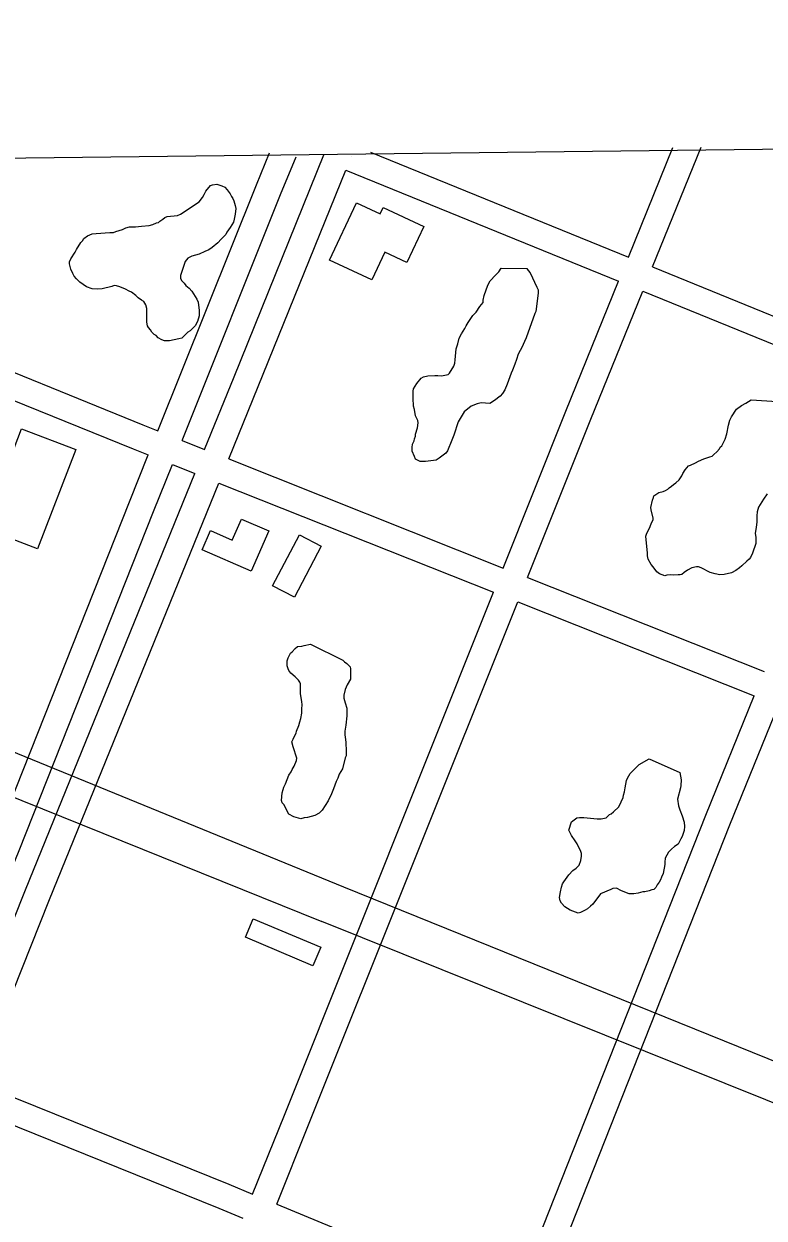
# Model space of a CAD drawing. Extents: x 3677843 to 3715951, y 511991 to 537744.
# Drawn here: x 3700134 to 3700987, y 534574 to 535951 of the extents above; entities that cross this region are included whole.
import ezdxf

# ---------------------------------------------------------------- set-up
doc = ezdxf.new("R2010")
doc.units = 0
for name, color, linetype in [('V-BLDG-OTLN', 7, 'Continuous'), ('V-GRID-FRAM', 7, 'Continuous'), ('V-ROAD-CNTR', 7, 'Continuous'), ('V-SITE-VEGE', 7, 'Continuous')]:
    doc.layers.add(name, color=color, linetype=linetype)

msp = doc.modelspace()

# ---------------------------------------------------------------- linework, layer by layer
at = {"layer": 'V-BLDG-OTLN'}
for points in [[(3700486.2, 535678.6), (3700517.3, 535744.6), (3700544.5, 535731.8), (3700548, 535739.3), (3700594.9, 535717.2), (3700575.4, 535675.7), (3700550.1, 535687.6), (3700535.1, 535655.7)], [(3700087.3, 535369.8), (3700131.3, 535484.3), (3700193.8, 535460.3), (3700149.8, 535345.8)], [(3700416.2, 535366.5), (3700396.1, 535320.2), (3700339.4, 535344.8), (3700348.9, 535366.8), (3700374.2, 535355.9), (3700384.7, 535380.2)], [(3700476.7, 535348.8), (3700445.7, 535290), (3700420.5, 535303.3), (3700451.5, 535362)], [(3700467.1, 534865.3), (3700389.4, 534898.3), (3700398.4, 534919.5), (3700476.1, 534886.5)]]:
    msp.add_lwpolyline(points, close=True, dxfattribs=at)
at = {"layer": 'V-GRID-FRAM'}
msp.add_lwpolyline([(3681899.6, 535587.1), (3713561.2, 535950.9), (3713778.1, 517769.3), (3682100.6, 517405.3), (3681899.6, 535587.1)], dxfattribs=at)
at = {"layer": 'V-ROAD-CNTR'}
for points in [[(3700830.6, 535682.1), (3700881.8, 535808.5)], [(3700858.4, 535670.8), (3700914.3, 535808.9)], [(3700288.4, 535481.8), (3700402.1, 535765.4), (3700417.2, 535802.2)], [(3700316.3, 535470.7), (3700429.9, 535754.1), (3700447.7, 535797.7)], [(3700342.2, 535460.5), (3700376.2, 535544.1), (3700479.7, 535800.1)], [(3700511.4, 535798.4), (3700511.4, 535798.4)], [(3700533.4, 535803.1), (3700830.6, 535682.1)], [(3700370.1, 535449.4), (3700404, 535532.8), (3700504.9, 535782.4)], [(3700504.9, 535782.4), (3700819.3, 535654.3)], [(3700858.4, 535670.8), (3701131.4, 535559.6)], [(3700686.4, 535323.7), (3700758.7, 535504.4), (3700819.3, 535654.3)], [(3700714.3, 535312.6), (3700786.5, 535493.2), (3700847.1, 535643)], [(3700847.1, 535643), (3701120.1, 535531.8)], [(3700036.6, 535583.9), (3700271, 535488.7), (3700288.4, 535481.8)], [(3700025.2, 535556.1), (3700259.9, 535460.9), (3700277.3, 535454)], [(3700316.3, 535470.7), (3700342.2, 535460.5)], [(3700000, 534762.8), (3700100.7, 535009.3), (3700255.6, 535400), (3700277.3, 535454)], [(3700370.1, 535449.4), (3700686.4, 535323.7)], [(3700027.9, 534751.6), (3700128.5, 534998.1), (3700283.5, 535388.9), (3700305.1, 535442.9)], [(3700305.1, 535442.9), (3700330.9, 535432.7)], [(3700051.6, 534742), (3700135.8, 534952.9), (3700330.9, 535432.7)], [(3700079.5, 534730.8), (3700163.6, 534941.7), (3700358.8, 535421.6)], [(3700358.8, 535421.6), (3700675.3, 535295.9)], [(3700502.6, 534955.7), (3699632.6, 535311.5)], [(3700714.3, 535312.6), (3700987, 535204.3)], [(3700397.6, 534602.1), (3700434.3, 534692.9), (3700675.3, 535295.9)], [(3700425.3, 534590.6), (3700462.1, 534681.7), (3700703.2, 535284.8)], [(3700703.2, 535284.8), (3700975.7, 535176.5)], [(3699809.3, 535185.6), (3700477.5, 534916.2)], [(3700697.7, 534477.5), (3700919.7, 535038.7), (3700975.7, 535176.5)], [(3700725.4, 534466), (3700947.5, 535027.6), (3701003.6, 535165.5)], [(3701770.9, 534443), (3701327.9, 534621.8), (3700502.6, 534955.7)], [(3701733, 534411.9), (3700477.5, 534916.2)], [(3700079.5, 534730.8), (3700370.2, 534613.5), (3700397.6, 534602.1)], [(3700068.3, 534702.9), (3700358.8, 534585.8), (3700386.3, 534574.3)], [(3700425.3, 534590.6), (3700697.7, 534477.5)]]:
    msp.add_lwpolyline(points, dxfattribs=at)
at = {"layer": 'V-SITE-VEGE'}
for points in [[(3700314.3, 535731.7), (3700336.1, 535745.9), (3700339.9, 535750.8), (3700341.6, 535754.1), (3700343.8, 535757.9), (3700349.2, 535764.5), (3700351.4, 535765.5), (3700356.3, 535766.1), (3700362.3, 535764.4), (3700365.6, 535762.8), (3700368.3, 535759.5), (3700371.6, 535755.2), (3700373.2, 535751.9)], [(3700373.2, 535751.9), (3700374.9, 535749.7), (3700375.9, 535747), (3700377.6, 535741.5), (3700378.1, 535738.3), (3700377.6, 535731.7), (3700376.5, 535725.7), (3700375.4, 535722.4), (3700373.7, 535719.2), (3700371.6, 535716.4), (3700367.7, 535711), (3700366.7, 535708.3), (3700361.2, 535702.8), (3700357.4, 535698.5), (3700350.8, 535693), (3700347, 535690.3), (3700342.6, 535688.6), (3700336.1, 535685.4), (3700327.4, 535683.2), (3700323, 535681), (3700319.7, 535677.2), (3700314.3, 535660.8), (3700314.3, 535657.6), (3700315.9, 535654.8), (3700318.6, 535652.1), (3700320.8, 535649.4), (3700324.6, 535646.1), (3700327.4, 535642.8), (3700333.3, 535633.6), (3700335, 535630.3), (3700336.1, 535620.5), (3700336.1, 535614.5), (3700333.9, 535607.9), (3700331.2, 535603), (3700325.7, 535597), (3700323, 535595.4), (3700319.1, 535591.6), (3700315.9, 535588.8), (3700312.6, 535587.8), (3700301.7, 535585.6), (3700296.2, 535585.6), (3700293, 535586.7), (3700288.6, 535588.9), (3700286.4, 535591.6), (3700284.2, 535592.7), (3700281.5, 535595.4), (3700279.9, 535598.1), (3700277.7, 535600.9), (3700276.6, 535603), (3700275.5, 535606.9), (3700275.5, 535622.7), (3700274.4, 535627), (3700272.3, 535630.9), (3700269.5, 535632.5), (3700265.7, 535635.2), (3700263, 535638), (3700258.1, 535641.8), (3700255.4, 535642.9), (3700251, 535645.1), (3700244.5, 535647.8), (3700240.6, 535648.9), (3700237.9, 535649.4), (3700235.2, 535648.3), (3700224.3, 535645.6), (3700218.3, 535645.1), (3700212.8, 535645.6), (3700206.3, 535647.8), (3700198.6, 535653.3), (3700194.8, 535657.1), (3700192.1, 535660.3), (3700190.5, 535663.1), (3700188.3, 535668), (3700186.6, 535674.5), (3700186.6, 535676.7), (3700188.3, 535680), (3700193.2, 535687.6), (3700194.8, 535690.9), (3700199.7, 535699.1), (3700201.4, 535700.7), (3700203, 535703.4), (3700207.4, 535706.7), (3700212.8, 535708.9), (3700217.2, 535709.4), (3700233, 535710.5), (3700237.4, 535710.5), (3700240.1, 535711.6), (3700247.8, 535713.8), (3700251.6, 535716), (3700255.9, 535717), (3700262.5, 535717), (3700269.6, 535717.6), (3700278.3, 535718.7), (3700282.7, 535719.8), (3700287, 535721.4), (3700289.2, 535721.9), (3700290.8, 535723.6), (3700294.1, 535725.8), (3700296.3, 535727.9), (3700299, 535729), (3700311, 535730.1), (3700314.3, 535731.7)], [(3700990.5, 535409.1), (3700986.1, 535403.1), (3700980.7, 535393.8), (3700979, 535388.4), (3700978.5, 535384), (3700978.5, 535376.9), (3700977.9, 535370.4), (3700976.8, 535363.8), (3700977.4, 535358.9), (3700977.4, 535351.8), (3700973.5, 535340.9), (3700971.4, 535336), (3700969.7, 535333.8), (3700967, 535331.7), (3700961.5, 535326.2), (3700958.8, 535324), (3700954.4, 535320.7), (3700949.5, 535318), (3700940.8, 535316.4), (3700935.9, 535315.8), (3700930.4, 535316.9), (3700925, 535318.6), (3700914.6, 535324), (3700911.4, 535325.1), (3700909.2, 535325.1), (3700903.7, 535324), (3700898.8, 535321.3), (3700895, 535318.6), (3700892.3, 535316.4), (3700890.1, 535315.9), (3700887.9, 535315.9), (3700882.4, 535315.3), (3700879.2, 535315.9), (3700874.8, 535315.3), (3700872.6, 535314.8), (3700866.6, 535317), (3700863.4, 535319.2), (3700859, 535325.2), (3700856.8, 535327.9), (3700853.5, 535333.9), (3700852.5, 535337.7), (3700852.5, 535341), (3700850.8, 535360.6), (3700851.4, 535362.8), (3700855.7, 535371.5), (3700857.4, 535375.9), (3700859, 535379.2), (3700859, 535381.3), (3700856.8, 535390.6), (3700856.3, 535393.3), (3700858.5, 535402.1), (3700859.6, 535404.8), (3700860.1, 535407), (3700865.6, 535410.8), (3700870.5, 535411.9), (3700873.2, 535413), (3700875.9, 535414.6), (3700877.6, 535416.2), (3700880.3, 535417.9), (3700882.5, 535420), (3700885.2, 535421.7), (3700889, 535425.5), (3700892.3, 535429.9), (3700893.4, 535432.6), (3700896.1, 535437), (3700897.8, 535439.1), (3700900, 535441.3), (3700902.1, 535442.4), (3700908.1, 535445.1), (3700911.4, 535446.8), (3700917.4, 535449.5), (3700924.5, 535451.7), (3700927.2, 535452.8), (3700928.9, 535454.4), (3700932.7, 535457.7), (3700935.4, 535460.9), (3700936.5, 535463.1), (3700938.1, 535464.7), (3700942, 535472.4), (3700944.2, 535478.4), (3700945.8, 535488.2), (3700947.4, 535494.2), (3700949.6, 535498), (3700955.1, 535506.7), (3700961.1, 535511.1), (3700966, 535513.8), (3700972, 535517.6)], [(3700972, 535517.6), (3701014, 535514.9)]]:
    msp.add_lwpolyline(points, dxfattribs=at)
for points in [[(3700684.1, 535669.4), (3700713.5, 535668.8), (3700715.2, 535666.7), (3700717.3, 535663.9), (3700725, 535647.6), (3700726.6, 535644.3), (3700726.6, 535641), (3700725.5, 535631.2), (3700723.9, 535619.2), (3700722.8, 535617), (3700712.9, 535589.2), (3700707.5, 535577.2), (3700705.8, 535574.5), (3700703.7, 535570.1), (3700701.5, 535564.1), (3700699.8, 535558.7), (3700697.1, 535551.6), (3700695.5, 535548.3), (3700691.1, 535535.8), (3700688.4, 535529.2), (3700685.6, 535524.9), (3700682.9, 535521.6), (3700676.4, 535516.7), (3700670.9, 535513.4), (3700661.1, 535514), (3700656.2, 535512.9), (3700649.6, 535510.1), (3700641.5, 535503.6), (3700634.4, 535492.2), (3700629.4, 535476.9), (3700627.3, 535470.9), (3700622.3, 535458.9), (3700620.2, 535456.2), (3700612.5, 535450.2), (3700609.2, 535448), (3700596.7, 535446.4), (3700590.7, 535446.4), (3700585.2, 535449.1), (3700584.2, 535452.4), (3700581.4, 535458.4), (3700581.4, 535462.7), (3700582, 535466.5), (3700583.6, 535470.4), (3700584.2, 535472.5), (3700585.3, 535475.8), (3700585.3, 535478), (3700587.5, 535485.1), (3700588.5, 535491.1), (3700588, 535493.8), (3700585.3, 535499.3), (3700584.2, 535506.4), (3700583.1, 535510.2), (3700582.6, 535519.5), (3700582.6, 535527.6), (3700583.1, 535530.4), (3700586.9, 535536.4), (3700591.8, 535542.4), (3700594.6, 535544), (3700599.5, 535545.1), (3700607.7, 535545.6), (3700610.9, 535545.6), (3700615.3, 535545.1), (3700622.9, 535546.7), (3700624.6, 535548.3), (3700629.5, 535556.5), (3700630.6, 535559.8), (3700631.1, 535563.6), (3700632.2, 535576.2), (3700633.9, 535582.2), (3700635.5, 535588.7), (3700638.2, 535593.6), (3700642, 535599.6), (3700643.7, 535602.9), (3700645.9, 535606.7), (3700651.3, 535614.9), (3700655.1, 535618.7), (3700659.5, 535625.2), (3700663.3, 535629.6), (3700663.3, 535632.3), (3700664.4, 535637.8), (3700668.8, 535649.8), (3700671.5, 535654.7), (3700677.5, 535661.2), (3700681.3, 535665)], [(3700464.1, 535235.9), (3700501.7, 535217.3), (3700503.3, 535215.7), (3700506.1, 535213.5), (3700509.9, 535209.7), (3700510.4, 535207.5), (3700510.4, 535195.5), (3700506.6, 535189), (3700504.4, 535183.5), (3700502.8, 535177), (3700502.8, 535173.7), (3700504.4, 535168.2), (3700506, 535162.2), (3700506, 535153.5), (3700504.9, 535142.6), (3700503.8, 535135.5), (3700503.8, 535131.1), (3700504.4, 535129), (3700504.9, 535122.4), (3700505.5, 535112.6), (3700505.5, 535107.1), (3700504.4, 535105), (3700501.1, 535092.4), (3700497.3, 535085.9), (3700495.6, 535081.5), (3700494, 535077.7), (3700490.7, 535069), (3700488.5, 535063.5), (3700484.7, 535055.3), (3700477.6, 535044.4), (3700474.3, 535041.2), (3700469.4, 535038.4), (3700460.7, 535036.3), (3700456.9, 535035.7), (3700453.1, 535034.6), (3700444.9, 535036.8), (3700439.4, 535040.1), (3700433.4, 535051), (3700431.8, 535053.2), (3700430.7, 535055.9), (3700431.8, 535064.6), (3700432.9, 535068.5), (3700433.5, 535071.2), (3700435.6, 535075), (3700439.5, 535084.8), (3700442.2, 535088.6), (3700443.3, 535091.4), (3700445.5, 535095.2), (3700448.2, 535101.7), (3700448.7, 535104.4), (3700444.4, 535117.5), (3700442.7, 535123.5), (3700444.4, 535126.3), (3700444.9, 535128.4), (3700447.7, 535133.4), (3700448.2, 535135.5), (3700450.9, 535142.1), (3700452, 535146.4), (3700453.1, 535150.3), (3700454.2, 535156.3), (3700454.2, 535161.2), (3700454.8, 535166.1), (3700454.2, 535169.9), (3700452.6, 535178.6), (3700452.6, 535190.1), (3700452.1, 535192.3), (3700450.4, 535194.4), (3700446.6, 535198.3), (3700441.7, 535202.6), (3700439.5, 535205.4), (3700438.4, 535207.5), (3700437.3, 535210.8), (3700437.3, 535216.8), (3700438.4, 535220.1), (3700441.2, 535225.5), (3700443.3, 535227.2), (3700446.6, 535231), (3700449.3, 535233.2), (3700454.3, 535233.7), (3700457, 535234.3)], [(3700854.5, 535103.7), (3700890, 535087.9), (3700891.6, 535079.7), (3700891.1, 535073.2), (3700890.5, 535070.4), (3700887.2, 535057.3), (3700888.3, 535049.7), (3700890, 535044.8), (3700892.7, 535038.2), (3700894.9, 535030.6), (3700895.4, 535025.7), (3700894.9, 535021.3), (3700892.7, 535014.2), (3700891, 535011.5), (3700887.8, 535005.5), (3700883.9, 535002.8), (3700880.1, 534999.5), (3700876.8, 534996.3), (3700873, 534989.2), (3700872.5, 534984.8), (3700872.5, 534982.1), (3700870.8, 534971.7), (3700868.7, 534967.4), (3700867.6, 534964.1), (3700865.9, 534961.4), (3700863.7, 534958.6), (3700862.1, 534955.4), (3700859.9, 534953.2), (3700857.7, 534952.6), (3700854.5, 534951.5), (3700849.6, 534950.5), (3700847.4, 534950.5), (3700841.9, 534948.8), (3700837, 534948.3), (3700831.6, 534948.3), (3700822.8, 534951.6), (3700816.8, 534954.8), (3700812.5, 534954.3), (3700810.3, 534953.2), (3700798.3, 534948.3), (3700796.6, 534945.6), (3700791.7, 534939), (3700789.6, 534936.3), (3700786.8, 534934.1), (3700783.6, 534930.8), (3700780.8, 534929.2), (3700775.4, 534926.5), (3700772.6, 534925.9), (3700763.4, 534929.2), (3700757.4, 534933), (3700753.6, 534937.4), (3700751.9, 534940.1), (3700751.4, 534944), (3700752.5, 534950.5), (3700753.6, 534956), (3700754.7, 534959.8), (3700756.3, 534961.9), (3700760.1, 534967.4), (3700761.8, 534970.1), (3700766.7, 534975), (3700770.5, 534977.8), (3700773.8, 534981), (3700775.9, 534986.5), (3700776.5, 534991.4), (3700776.5, 534994.7), (3700775.9, 534996.8), (3700771.6, 535005.6), (3700769.4, 535009.4), (3700765, 535015.4), (3700761.8, 535021.4), (3700765.1, 535031.2), (3700768.3, 535033.4), (3700771.1, 535035.6), (3700774.3, 535036.1), (3700779.2, 535036.1), (3700794.5, 535034.5), (3700799.4, 535034.5), (3700804.9, 535035.6), (3700808.7, 535039.4), (3700810.9, 535040.5), (3700813.6, 535042.6), (3700819.6, 535048.6), (3700822.3, 535054.1), (3700824.5, 535059), (3700825.1, 535061.7), (3700826.2, 535065.6), (3700826.7, 535070.5), (3700828.3, 535078.6), (3700829.4, 535081.4), (3700832.7, 535086.8), (3700843.1, 535097.2)]]:
    msp.add_lwpolyline(points, close=True, dxfattribs=at)

doc.saveas('drawing.dxf')
